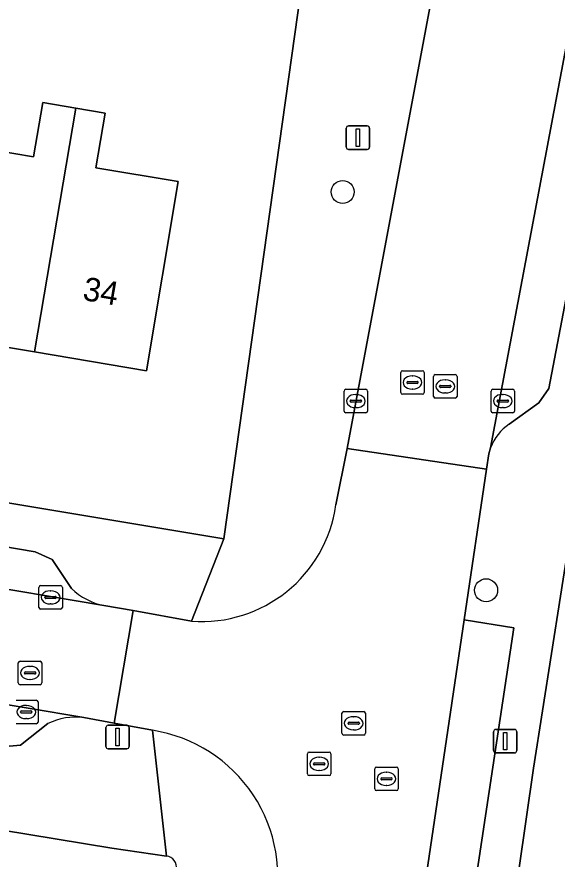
# Model space of a CAD drawing. Extents: x 163683 to 164494, y 382709 to 383872.
# Drawn here: x 163913.7 to 163936.71, y 383122.29 to 383158.12 of the extents above; entities that cross this region are included whole.
import ezdxf

# ---------------------------------------------------------------- set-up
doc = ezdxf.new("R2010")
doc.units = 0
for name, color, linetype in [('IMGEO_Boom', 7, 'Continuous'), ('IMGEO_Erf', 7, 'Continuous'), ('IMGEO_Kolk', 7, 'Continuous'), ('IMGEO_Lichtmast', 7, 'Continuous'), ('IMGEO_Pand', 7, 'Continuous'), ('IMGEO_Pand_nummerreeks', 7, 'Continuous'), ('IMGEO_Parkeervlak_open', 7, 'Continuous'), ('IMGEO_Rijbaan_lokaal_open', 7, 'Continuous'), ('IMGEO_Rioolput', 7, 'Continuous'), ('IMGEO_Voetpad_open', 7, 'Continuous')]:
    doc.layers.add(name, color=color, linetype=linetype)

msp = doc.modelspace()

# ---------------------------------------------------------------- linework, layer by layer
at = {"layer": 'IMGEO_Boom'}
for centre in [(163927.575, 383150.674), (163933.682, 383133.728)]:
    msp.add_circle(centre, 0.489, dxfattribs=at)
at = {"layer": 'IMGEO_Erf'}
for points in [[(163874.5, 383143.915), (163922.513, 383135.909), (163926.188, 383162.044)], [(163911.045, 383152.731), (163914.415, 383152.162), (163914.805, 383154.473), (163916.211, 383154.236), (163917.465, 383154.024), (163917.074, 383151.707), (163920.579, 383151.115), (163919.221, 383143.064), (163914.459, 383143.868), (163909.684, 383144.673)], [(163937.157, 383118.614), (163938.007, 383124.401), (163940.45, 383124.042), (163940.469, 383124.178), (163940.75, 383126.117), (163939.49, 383126.3), (163940.671, 383134.28), (163948.681, 383133.108), (163948.499, 383131.855), (163950.438, 383131.575), (163950.733, 383131.532), (163951.089, 383133.974), (163956.8, 383133.141), (163962.328, 383132.336), (163968.161, 383131.486), (163973.849, 383130.657), (163979.417, 383129.845), (163979.831, 383132.324), (163937.947, 383138.33), (163937.62, 383138.361), (163935.698, 383126.16), (163931.289, 383095.487)], [(163920.078, 383122.419), (163917.743, 383122.754), (163872.913, 383130.135), (163871.476, 383130.349)]]:
    msp.add_lwpolyline(points, dxfattribs=at)
msp.add_arc((163920.007, 383121.924), 0.5, 351.8557, 81.8192, dxfattribs=at)
at = {"layer": 'IMGEO_Kolk'}
for p, q in [((163927.637, 383141.353), (163927.637, 383142.205)), ((163927.712, 383142.279), (163928.564, 383142.279)), ((163928.638, 383142.205), (163928.638, 383141.353)), ((163933.892, 383141.353), (163933.892, 383142.205)), ((163933.967, 383142.279), (163934.819, 383142.279)), ((163934.893, 383142.205), (163934.893, 383141.353)), ((163927.939, 383141.822), (163928.337, 383141.822)), ((163928.125, 383142.059), (163928.15, 383142.059)), ((163934.194, 383141.822), (163934.592, 383141.822)), ((163934.38, 383142.059), (163934.405, 383142.059)), ((163927.896, 383141.773), (163927.896, 383141.785)), ((163928.334, 383141.736), (163927.936, 383141.736)), ((163928.148, 383141.499), (163928.123, 383141.499)), ((163928.38, 383141.785), (163928.38, 383141.773)), ((163934.151, 383141.773), (163934.151, 383141.785)), ((163934.589, 383141.736), (163934.191, 383141.736)), ((163934.403, 383141.499), (163934.378, 383141.499)), ((163934.635, 383141.785), (163934.635, 383141.773)), ((163928.564, 383141.279), (163927.712, 383141.279)), ((163934.819, 383141.279), (163933.967, 383141.279)), ((163914.716, 383133.925), (163915.568, 383133.925)), ((163914.641, 383132.999), (163914.641, 383133.851)), ((163915.129, 383133.705), (163915.154, 383133.705)), ((163915.642, 383133.851), (163915.642, 383132.999)), ((163914.9, 383133.419), (163914.9, 383133.431)), ((163915.338, 383133.382), (163914.94, 383133.382)), ((163914.943, 383133.468), (163915.341, 383133.468)), ((163915.384, 383133.431), (163915.384, 383133.419)), ((163915.568, 383132.925), (163914.716, 383132.925)), ((163915.152, 383133.145), (163915.127, 383133.145)), ((163913.681, 383129.048), (163914.533, 383129.048)), ((163914.607, 383128.974), (163914.607, 383128.122)), ((163913.865, 383128.542), (163913.865, 383128.554)), ((163913.908, 383128.591), (163914.306, 383128.591)), ((163914.094, 383128.828), (163914.119, 383128.828)), ((163914.349, 383128.554), (163914.349, 383128.542)), ((163914.303, 383128.505), (163913.905, 383128.505)), ((163914.117, 383128.268), (163914.092, 383128.268)), ((163914.533, 383128.048), (163913.681, 383128.048))]:
    msp.add_line(p, q, dxfattribs=at)
for points in [[(163927.637, 383141.353), (163927.637, 383142.205)], [(163927.712, 383142.279), (163928.564, 383142.279)], [(163928.638, 383142.205), (163928.638, 383141.353)], [(163933.892, 383141.353), (163933.892, 383142.205)], [(163933.967, 383142.279), (163934.819, 383142.279)], [(163934.893, 383142.205), (163934.893, 383141.353)], [(163928.564, 383141.279), (163927.712, 383141.279)], [(163934.819, 383141.279), (163933.967, 383141.279)], [(163914.716, 383133.925), (163915.568, 383133.925)], [(163914.641, 383132.999), (163914.641, 383133.851)], [(163915.642, 383133.851), (163915.642, 383132.999)], [(163915.568, 383132.925), (163914.716, 383132.925)], [(163913.681, 383129.048), (163914.533, 383129.048)], [(163914.607, 383128.974), (163914.607, 383128.122)], [(163914.533, 383128.048), (163913.681, 383128.048)]]:
    msp.add_lwpolyline(points, dxfattribs=at)
for centre, radius, start, end in [((163927.714, 383142.203), 0.0765, 91.552, 178.448), ((163927.714, 383142.203), 0.0765, 91.552, 178.448), ((163928.562, 383142.203), 0.0765, 1.552, 88.448), ((163928.562, 383142.203), 0.0765, 1.552, 88.448), ((163933.969, 383142.203), 0.0765, 91.552, 178.448), ((163933.969, 383142.203), 0.0765, 91.552, 178.448), ((163934.817, 383142.203), 0.0765, 1.552, 88.448), ((163934.817, 383142.203), 0.0765, 1.552, 88.448), ((163927.936, 383141.782), 0.0403, 85.8775, 175.7526), ((163928.341, 383141.784), 0.0386, 1.7309, 96.639), ((163934.191, 383141.782), 0.0403, 85.8775, 175.7526), ((163934.596, 383141.784), 0.0386, 1.7309, 96.639), ((163927.933, 383141.772), 0.0366, 178.938, 274.7102), ((163928.337, 383141.779), 0.043, 264.8664, 352.4533), ((163934.188, 383141.772), 0.0366, 178.938, 274.7102), ((163934.592, 383141.779), 0.043, 264.8664, 352.4533), ((163927.714, 383141.355), 0.0765, 181.552, 268.448), ((163927.714, 383141.355), 0.0765, 181.552, 268.448), ((163928.562, 383141.355), 0.0765, 271.552, 358.448), ((163928.562, 383141.355), 0.0765, 271.552, 358.448), ((163933.969, 383141.355), 0.0765, 181.552, 268.448), ((163933.969, 383141.355), 0.0765, 181.552, 268.448), ((163934.817, 383141.355), 0.0765, 271.552, 358.448), ((163934.817, 383141.355), 0.0765, 271.552, 358.448), ((163914.718, 383133.849), 0.0765, 91.552, 178.448), ((163914.718, 383133.849), 0.0765, 91.552, 178.448), ((163915.566, 383133.849), 0.0765, 1.552, 88.448), ((163915.566, 383133.849), 0.0765, 1.552, 88.448), ((163914.94, 383133.428), 0.0403, 85.8775, 175.7526), ((163914.937, 383133.418), 0.0366, 178.938, 274.7102), ((163915.341, 383133.425), 0.043, 264.8664, 352.4533), ((163915.345, 383133.43), 0.0386, 1.7309, 96.639), ((163914.718, 383133.001), 0.0765, 181.552, 268.448), ((163914.718, 383133.001), 0.0765, 181.552, 268.448), ((163915.566, 383133.001), 0.0765, 271.552, 358.448), ((163915.566, 383133.001), 0.0765, 271.552, 358.448), ((163914.531, 383128.972), 0.0765, 1.552, 88.448), ((163914.531, 383128.972), 0.0765, 1.552, 88.448), ((163913.905, 383128.551), 0.0403, 85.8775, 175.7526), ((163913.902, 383128.541), 0.0366, 178.938, 274.7102), ((163914.306, 383128.548), 0.043, 264.8664, 352.4533), ((163914.31, 383128.553), 0.0386, 1.7309, 96.639), ((163914.531, 383128.124), 0.0765, 271.552, 358.448), ((163914.531, 383128.124), 0.0765, 271.552, 358.448)]:
    msp.add_arc(centre, radius, start, end, dxfattribs=at)
for centre, major_axis, ratio, start_param, end_param in [((163928.124, 383141.779), (-0.387, 0.002), 0.722429, 4.712389, 7.853982), ((163928.149, 383141.779), (-0.39, 0.002), 0.717154, 1.570796, 4.712389), ((163934.379, 383141.779), (-0.387, 0.002), 0.722429, 4.712389, 7.853982), ((163934.404, 383141.779), (-0.39, 0.002), 0.717154, 1.570796, 4.712389), ((163915.128, 383133.425), (-0.387, 0.002), 0.722429, 4.712389, 7.853982), ((163915.153, 383133.425), (-0.39, 0.002), 0.717154, 1.570796, 4.712389), ((163914.093, 383128.548), (-0.387, 0.002), 0.722429, 4.712389, 7.853982), ((163914.118, 383128.548), (-0.39, 0.002), 0.717154, 1.570796, 4.712389)]:
    msp.add_ellipse(centre, major_axis=major_axis, ratio=ratio, start_param=start_param, end_param=end_param, dxfattribs=at)
at = {"layer": 'IMGEO_Lichtmast'}
for p, q in [((163927.729, 383152.584), (163927.729, 383153.384)), ((163927.729, 383153.384), (163927.729, 383152.584)), ((163927.829, 383153.484), (163928.619, 383153.484)), ((163928.619, 383153.484), (163927.829, 383153.484)), ((163928.719, 383153.384), (163928.719, 383152.584)), ((163928.719, 383152.584), (163928.719, 383153.384)), ((163928.619, 383152.484), (163927.829, 383152.484)), ((163927.829, 383152.484), (163928.619, 383152.484)), ((163917.492, 383127.082), (163917.492, 383127.882)), ((163917.492, 383127.882), (163917.492, 383127.082)), ((163917.592, 383127.982), (163918.382, 383127.982)), ((163918.382, 383127.982), (163917.592, 383127.982)), ((163918.482, 383127.882), (163918.482, 383127.082)), ((163918.482, 383127.082), (163918.482, 383127.882)), ((163933.998, 383126.908), (163933.998, 383127.708)), ((163933.998, 383127.708), (163933.998, 383126.908)), ((163934.098, 383127.808), (163934.888, 383127.808)), ((163934.888, 383127.808), (163934.098, 383127.808)), ((163934.988, 383127.708), (163934.988, 383126.908)), ((163934.988, 383126.908), (163934.988, 383127.708)), ((163918.382, 383126.982), (163917.592, 383126.982)), ((163917.592, 383126.982), (163918.382, 383126.982)), ((163934.888, 383126.808), (163934.098, 383126.808)), ((163934.098, 383126.808), (163934.888, 383126.808))]:
    msp.add_line(p, q, dxfattribs=at)
for points in [[(163928.149, 383153.359), (163928.299, 383153.359), (163928.299, 383152.609), (163928.149, 383152.609), (163928.149, 383153.359)], [(163917.912, 383127.857), (163918.062, 383127.857), (163918.062, 383127.107), (163917.912, 383127.107), (163917.912, 383127.857)], [(163934.418, 383127.683), (163934.568, 383127.683), (163934.568, 383126.933), (163934.418, 383126.933), (163934.418, 383127.683)]]:
    msp.add_lwpolyline(points, dxfattribs=at)
for centre, start, end in [((163927.829, 383153.384), 90, 180), ((163927.829, 383153.384), 90, 180), ((163928.619, 383153.384), 0, 90), ((163928.619, 383153.384), 360, 90), ((163927.829, 383152.584), 180, 270), ((163927.829, 383152.584), 180, 270), ((163928.619, 383152.584), 270, 0), ((163928.619, 383152.584), 270, 0), ((163917.592, 383127.882), 90, 180), ((163917.592, 383127.882), 90, 180), ((163918.382, 383127.882), 0, 90), ((163918.382, 383127.882), 360, 90), ((163934.098, 383127.708), 90, 180), ((163934.098, 383127.708), 90, 180), ((163934.888, 383127.708), 0, 90), ((163934.888, 383127.708), 360, 90), ((163917.592, 383127.082), 180, 270), ((163917.592, 383127.082), 180, 270), ((163918.382, 383127.082), 270, 0), ((163918.382, 383127.082), 270, 0), ((163934.098, 383126.908), 180, 270), ((163934.098, 383126.908), 180, 270), ((163934.888, 383126.908), 270, 0), ((163934.888, 383126.908), 270, 0)]:
    msp.add_arc(centre, 0.1, start, end, dxfattribs=at)
at = {"layer": 'IMGEO_Pand'}
for points in [[(163916.211, 383154.236), (163914.805, 383154.473), (163914.415, 383152.162), (163911.045, 383152.731), (163909.684, 383144.673), (163914.459, 383143.868)], [(163916.211, 383154.236), (163914.459, 383143.868), (163919.221, 383143.064), (163920.579, 383151.115), (163917.074, 383151.707), (163917.465, 383154.024)]]:
    msp.add_lwpolyline(points, close=True, dxfattribs=at)
at = {"layer": 'IMGEO_Parkeervlak_open'}
for points in [[(163937.221, 383157.536), (163933.876, 383139.789)], [(163934.66, 383140.795), (163935.926, 383141.706), (163936.348, 383142.309), (163938.603, 383154.116)], [(163916.029, 383133.804), (163915.213, 383135.032), (163914.485, 383135.356), (163900.381, 383137.755), (163900.195, 383136.798)], [(163899.215, 383136.145), (163917.406, 383133.082)], [(163916.555, 383128.311), (163876.248, 383135.07), (163875.601, 383135.167)], [(163878.545, 383132.891), (163913.07, 383127.064), (163913.863, 383127.144), (163915.022, 383128.055)]]:
    msp.add_lwpolyline(points, dxfattribs=at)
msp.add_lwpolyline([(163930.681, 383118.485), (163932.759, 383118.2), (163934.861, 383132.125), (163932.753, 383132.47)], close=True, dxfattribs=at)
for centre, radius, start, end in [((163935.849, 383139.06), 2.103, 124.4177, 159.7221), ((163917.924, 383135.744), 2.712, 225.6703, 258.9911), ((163916.217, 383125.615), 2.717, 82.859, 116.102)]:
    msp.add_arc(centre, radius, start, end, dxfattribs=at)
at = {"layer": 'IMGEO_Rijbaan_lokaal_open'}
for points in [[(163967.398, 383300.156), (163967.235, 383299.396), (163967.043, 383298.891), (163932.475, 383165.499), (163932.442, 383164.692), (163931.887, 383161.718), (163927.772, 383139.754), (163933.702, 383138.877), (163933.8, 383139.539), (163933.876, 383139.789), (163937.221, 383157.536), (163937.241, 383157.676), (163939.169, 383167.708), (163940.393, 383172.55), (163941.493, 383176.873)], [(163924.622, 383119.996), (163924.273, 383117.548), (163930.41, 383116.649), (163930.681, 383118.485), (163932.753, 383132.47), (163933.702, 383138.877), (163927.772, 383139.754), (163927.286, 383137.358)], [(163921.142, 383132.414), (163918.65, 383132.866), (163917.853, 383128.07), (163919.477, 383127.769)]]:
    msp.add_lwpolyline(points, dxfattribs=at)
msp.add_lwpolyline([(163889.745, 383137.73), (163889.628, 383137.745), (163888.886, 383137.859), (163888.602, 383137.942), (163880.674, 383139.271), (163880.375, 383139.278), (163877.007, 383139.863), (163876.248, 383135.07), (163916.555, 383128.311), (163917.853, 383128.07), (163918.65, 383132.866), (163917.406, 383133.082), (163899.215, 383136.145), (163899.032, 383136.176), (163898.496, 383136.254)], close=True, dxfattribs=at)
for centre, radius, start, end in [((163921.581, 383138.158), 5.76, 265.6247, 352.0217), ((163918.514, 383121.542), 6.301, 345.7934, 81.2083)]:
    msp.add_arc(centre, radius, start, end, dxfattribs=at)
at = {"layer": 'IMGEO_Rioolput'}
for p, q in [((163930.046, 383142.142), (163930.046, 383142.994)), ((163930.121, 383143.068), (163930.973, 383143.068)), ((163931.047, 383142.994), (163931.047, 383142.142)), ((163931.52, 383142.902), (163932.372, 383142.902)), ((163930.305, 383142.562), (163930.305, 383142.574)), ((163930.743, 383142.525), (163930.345, 383142.525)), ((163930.348, 383142.611), (163930.746, 383142.611)), ((163930.534, 383142.848), (163930.559, 383142.848)), ((163930.789, 383142.574), (163930.789, 383142.562)), ((163931.445, 383141.976), (163931.445, 383142.828)), ((163931.933, 383142.682), (163931.958, 383142.682)), ((163932.446, 383142.828), (163932.446, 383141.976)), ((163930.557, 383142.288), (163930.532, 383142.288)), ((163931.704, 383142.396), (163931.704, 383142.408)), ((163932.142, 383142.359), (163931.744, 383142.359)), ((163931.747, 383142.445), (163932.145, 383142.445)), ((163932.188, 383142.408), (163932.188, 383142.396)), ((163930.973, 383142.068), (163930.121, 383142.068)), ((163932.372, 383141.902), (163931.52, 383141.902)), ((163931.956, 383142.122), (163931.931, 383142.122)), ((163913.84, 383130.71), (163914.692, 383130.71)), ((163913.765, 383129.784), (163913.765, 383130.636)), ((163914.253, 383130.49), (163914.278, 383130.49)), ((163914.766, 383130.636), (163914.766, 383129.784)), ((163914.024, 383130.204), (163914.024, 383130.216)), ((163914.462, 383130.167), (163914.064, 383130.167)), ((163914.067, 383130.253), (163914.465, 383130.253)), ((163914.508, 383130.216), (163914.508, 383130.204)), ((163914.692, 383129.71), (163913.84, 383129.71)), ((163914.276, 383129.93), (163914.251, 383129.93)), ((163927.619, 383128.567), (163928.471, 383128.567)), ((163927.544, 383127.641), (163927.544, 383128.493)), ((163928.032, 383128.347), (163928.057, 383128.347)), ((163928.545, 383128.493), (163928.545, 383127.641)), ((163927.803, 383128.061), (163927.803, 383128.073)), ((163928.241, 383128.024), (163927.843, 383128.024)), ((163927.846, 383128.11), (163928.244, 383128.11)), ((163928.287, 383128.073), (163928.287, 383128.061)), ((163928.471, 383127.567), (163927.619, 383127.567)), ((163928.055, 383127.787), (163928.03, 383127.787)), ((163926.076, 383125.915), (163926.076, 383126.767)), ((163926.151, 383126.841), (163927.003, 383126.841)), ((163927.077, 383126.767), (163927.077, 383125.915)), ((163926.564, 383126.621), (163926.589, 383126.621)), ((163926.335, 383126.335), (163926.335, 383126.347)), ((163926.773, 383126.298), (163926.375, 383126.298)), ((163926.378, 383126.384), (163926.776, 383126.384)), ((163926.587, 383126.061), (163926.562, 383126.061)), ((163926.819, 383126.347), (163926.819, 383126.335)), ((163928.939, 383125.28), (163928.939, 383126.132)), ((163929.014, 383126.206), (163929.866, 383126.206)), ((163929.94, 383126.132), (163929.94, 383125.28)), ((163927.003, 383125.841), (163926.151, 383125.841)), ((163929.198, 383125.7), (163929.198, 383125.712)), ((163929.241, 383125.749), (163929.639, 383125.749)), ((163929.427, 383125.986), (163929.452, 383125.986)), ((163929.682, 383125.712), (163929.682, 383125.7)), ((163929.636, 383125.663), (163929.238, 383125.663)), ((163929.45, 383125.426), (163929.425, 383125.426)), ((163929.866, 383125.206), (163929.014, 383125.206))]:
    msp.add_line(p, q, dxfattribs=at)
for points in [[(163930.046, 383142.142), (163930.046, 383142.994)], [(163930.121, 383143.068), (163930.973, 383143.068)], [(163931.047, 383142.994), (163931.047, 383142.142)], [(163931.52, 383142.902), (163932.372, 383142.902)], [(163931.445, 383141.976), (163931.445, 383142.828)], [(163932.446, 383142.828), (163932.446, 383141.976)], [(163930.973, 383142.068), (163930.121, 383142.068)], [(163932.372, 383141.902), (163931.52, 383141.902)], [(163913.84, 383130.71), (163914.692, 383130.71)], [(163913.765, 383129.784), (163913.765, 383130.636)], [(163914.766, 383130.636), (163914.766, 383129.784)], [(163914.692, 383129.71), (163913.84, 383129.71)], [(163927.619, 383128.567), (163928.471, 383128.567)], [(163927.544, 383127.641), (163927.544, 383128.493)], [(163928.545, 383128.493), (163928.545, 383127.641)], [(163928.471, 383127.567), (163927.619, 383127.567)], [(163926.076, 383125.915), (163926.076, 383126.767)], [(163926.151, 383126.841), (163927.003, 383126.841)], [(163927.077, 383126.767), (163927.077, 383125.915)], [(163928.939, 383125.28), (163928.939, 383126.132)], [(163929.014, 383126.206), (163929.866, 383126.206)], [(163929.94, 383126.132), (163929.94, 383125.28)], [(163927.003, 383125.841), (163926.151, 383125.841)], [(163929.866, 383125.206), (163929.014, 383125.206)]]:
    msp.add_lwpolyline(points, dxfattribs=at)
for centre, radius, start, end in [((163930.123, 383142.992), 0.0765, 91.552, 178.448), ((163930.123, 383142.992), 0.0765, 91.552, 178.448), ((163930.971, 383142.992), 0.0765, 1.552, 88.448), ((163930.971, 383142.992), 0.0765, 1.552, 88.448), ((163931.522, 383142.826), 0.0765, 91.552, 178.448), ((163931.522, 383142.826), 0.0765, 91.552, 178.448), ((163932.37, 383142.826), 0.0765, 1.552, 88.448), ((163932.37, 383142.826), 0.0765, 1.552, 88.448), ((163930.345, 383142.571), 0.0403, 85.8775, 175.7526), ((163930.342, 383142.561), 0.0366, 178.938, 274.7102), ((163930.746, 383142.568), 0.043, 264.8664, 352.4533), ((163930.75, 383142.573), 0.0386, 1.7309, 96.639), ((163931.744, 383142.405), 0.0403, 85.8775, 175.7526), ((163931.741, 383142.395), 0.0366, 178.938, 274.7102), ((163932.145, 383142.402), 0.043, 264.8664, 352.4533), ((163932.149, 383142.407), 0.0386, 1.7309, 96.639), ((163930.123, 383142.144), 0.0765, 181.552, 268.448), ((163930.123, 383142.144), 0.0765, 181.552, 268.448), ((163930.971, 383142.144), 0.0765, 271.552, 358.448), ((163930.971, 383142.144), 0.0765, 271.552, 358.448), ((163931.522, 383141.978), 0.0765, 181.552, 268.448), ((163931.522, 383141.978), 0.0765, 181.552, 268.448), ((163932.37, 383141.978), 0.0765, 271.552, 358.448), ((163932.37, 383141.978), 0.0765, 271.552, 358.448), ((163913.842, 383130.634), 0.0765, 91.552, 178.448), ((163913.842, 383130.634), 0.0765, 91.552, 178.448), ((163914.69, 383130.634), 0.0765, 1.552, 88.448), ((163914.69, 383130.634), 0.0765, 1.552, 88.448), ((163914.064, 383130.213), 0.0403, 85.8775, 175.7526), ((163914.061, 383130.203), 0.0366, 178.938, 274.7102), ((163914.465, 383130.21), 0.043, 264.8664, 352.4533), ((163914.469, 383130.215), 0.0386, 1.7309, 96.639), ((163913.842, 383129.786), 0.0765, 181.552, 268.448), ((163913.842, 383129.786), 0.0765, 181.552, 268.448), ((163914.69, 383129.786), 0.0765, 271.552, 358.448), ((163914.69, 383129.786), 0.0765, 271.552, 358.448), ((163927.621, 383128.491), 0.0765, 91.552, 178.448), ((163927.621, 383128.491), 0.0765, 91.552, 178.448), ((163928.469, 383128.491), 0.0765, 1.552, 88.448), ((163928.469, 383128.491), 0.0765, 1.552, 88.448), ((163927.843, 383128.07), 0.0403, 85.8775, 175.7526), ((163927.84, 383128.06), 0.0366, 178.938, 274.7102), ((163928.244, 383128.067), 0.043, 264.8664, 352.4533), ((163928.248, 383128.072), 0.0386, 1.7309, 96.639), ((163927.621, 383127.643), 0.0765, 181.552, 268.448), ((163927.621, 383127.643), 0.0765, 181.552, 268.448), ((163928.469, 383127.643), 0.0765, 271.552, 358.448), ((163928.469, 383127.643), 0.0765, 271.552, 358.448), ((163926.153, 383126.765), 0.0765, 91.552, 178.448), ((163926.153, 383126.765), 0.0765, 91.552, 178.448), ((163927.001, 383126.765), 0.0765, 1.552, 88.448), ((163927.001, 383126.765), 0.0765, 1.552, 88.448), ((163926.375, 383126.344), 0.0403, 85.8775, 175.7526), ((163926.372, 383126.334), 0.0366, 178.938, 274.7102), ((163926.776, 383126.341), 0.043, 264.8664, 352.4533), ((163926.78, 383126.346), 0.0386, 1.7309, 96.639), ((163929.016, 383126.13), 0.0765, 91.552, 178.448), ((163929.016, 383126.13), 0.0765, 91.552, 178.448), ((163929.864, 383126.13), 0.0765, 1.552, 88.448), ((163929.864, 383126.13), 0.0765, 1.552, 88.448), ((163926.153, 383125.917), 0.0765, 181.552, 268.448), ((163926.153, 383125.917), 0.0765, 181.552, 268.448), ((163927.001, 383125.917), 0.0765, 271.552, 358.448), ((163927.001, 383125.917), 0.0765, 271.552, 358.448), ((163929.238, 383125.709), 0.0403, 85.8775, 175.7526), ((163929.235, 383125.699), 0.0366, 178.938, 274.7102), ((163929.639, 383125.706), 0.043, 264.8664, 352.4533), ((163929.643, 383125.711), 0.0386, 1.7309, 96.639), ((163929.016, 383125.282), 0.0765, 181.552, 268.448), ((163929.016, 383125.282), 0.0765, 181.552, 268.448), ((163929.864, 383125.282), 0.0765, 271.552, 358.448), ((163929.864, 383125.282), 0.0765, 271.552, 358.448)]:
    msp.add_arc(centre, radius, start, end, dxfattribs=at)
for centre, major_axis, ratio, start_param, end_param in [((163930.533, 383142.568), (-0.387, 0.002), 0.722429, 4.712389, 7.853982), ((163930.558, 383142.568), (-0.39, 0.002), 0.717154, 1.570796, 4.712389), ((163931.932, 383142.402), (-0.387, 0.002), 0.722429, 4.712389, 7.853982), ((163931.957, 383142.402), (-0.39, 0.002), 0.717154, 1.570796, 4.712389), ((163914.252, 383130.21), (-0.387, 0.002), 0.722429, 4.712389, 7.853982), ((163914.277, 383130.21), (-0.39, 0.002), 0.717154, 1.570796, 4.712389), ((163928.031, 383128.067), (-0.387, 0.002), 0.722429, 4.712389, 7.853982), ((163928.056, 383128.067), (-0.39, 0.002), 0.717154, 1.570796, 4.712389), ((163926.563, 383126.341), (-0.387, 0.002), 0.722429, 4.712389, 7.853982), ((163926.588, 383126.341), (-0.39, 0.002), 0.717154, 1.570796, 4.712389), ((163929.426, 383125.706), (-0.387, 0.002), 0.722429, 4.712389, 7.853982), ((163929.451, 383125.706), (-0.39, 0.002), 0.717154, 1.570796, 4.712389)]:
    msp.add_ellipse(centre, major_axis=major_axis, ratio=ratio, start_param=start_param, end_param=end_param, dxfattribs=at)
at = {"layer": 'IMGEO_Voetpad_open'}
for points in [[(163958.362, 383272.452), (163954.857, 383273.409), (163954.582, 383272.35), (163949.24, 383251.704), (163948.873, 383250.284), (163926.419, 383163.509), (163926.365, 383163.302), (163926.188, 383162.044), (163922.513, 383135.909), (163921.142, 383132.414)], [(163927.286, 383137.358), (163927.772, 383139.754), (163931.887, 383161.718), (163931.444, 383161.811), (163932.004, 383164.755), (163932.442, 383164.692), (163932.475, 383165.499), (163932.22, 383166.212), (163931.427, 383167.518)], [(163938.603, 383154.116), (163936.348, 383142.309), (163935.926, 383141.706), (163934.66, 383140.795)], [(163917.406, 383133.082), (163918.65, 383132.866), (163921.142, 383132.414), (163922.513, 383135.909), (163874.5, 383143.915)], [(163933.876, 383139.789), (163933.8, 383139.539), (163933.702, 383138.877), (163932.753, 383132.47), (163934.861, 383132.125), (163932.759, 383118.2), (163930.681, 383118.485), (163930.41, 383116.649), (163930.286, 383115.815), (163930.242, 383115.507)], [(163930.517, 383089.855), (163931.289, 383095.487), (163935.698, 383126.16), (163937.62, 383138.361)], [(163900.195, 383136.798), (163900.381, 383137.755), (163914.485, 383135.356), (163915.213, 383135.032), (163916.029, 383133.804)], [(163915.022, 383128.055), (163913.863, 383127.144), (163913.07, 383127.064), (163878.545, 383132.891)], [(163871.476, 383130.349), (163872.913, 383130.135), (163917.743, 383122.754), (163920.078, 383122.419), (163919.477, 383127.769), (163917.853, 383128.07), (163916.555, 383128.311)], [(163919.477, 383127.769), (163920.078, 383122.419)]]:
    msp.add_lwpolyline(points, dxfattribs=at)
for centre, radius, start, end in [((163935.849, 383139.06), 2.103, 124.4177, 159.7221), ((163921.581, 383138.158), 5.76, 265.6247, 352.0217), ((163917.924, 383135.744), 2.712, 225.6703, 258.9911), ((163916.217, 383125.615), 2.717, 82.859, 116.102), ((163918.514, 383121.542), 6.301, 345.7934, 81.2083), ((163920.007, 383121.924), 0.5, 351.8557, 81.8192)]:
    msp.add_arc(centre, radius, start, end, dxfattribs=at)

# ---------------------------------------------------------------- texts
at = {"layer": 'IMGEO_Pand_nummerreeks'}
msp.add_text('34', height=1, rotation=350.4089, dxfattribs=at).set_placement((163916.469, 383146.085))

doc.saveas('drawing.dxf')
